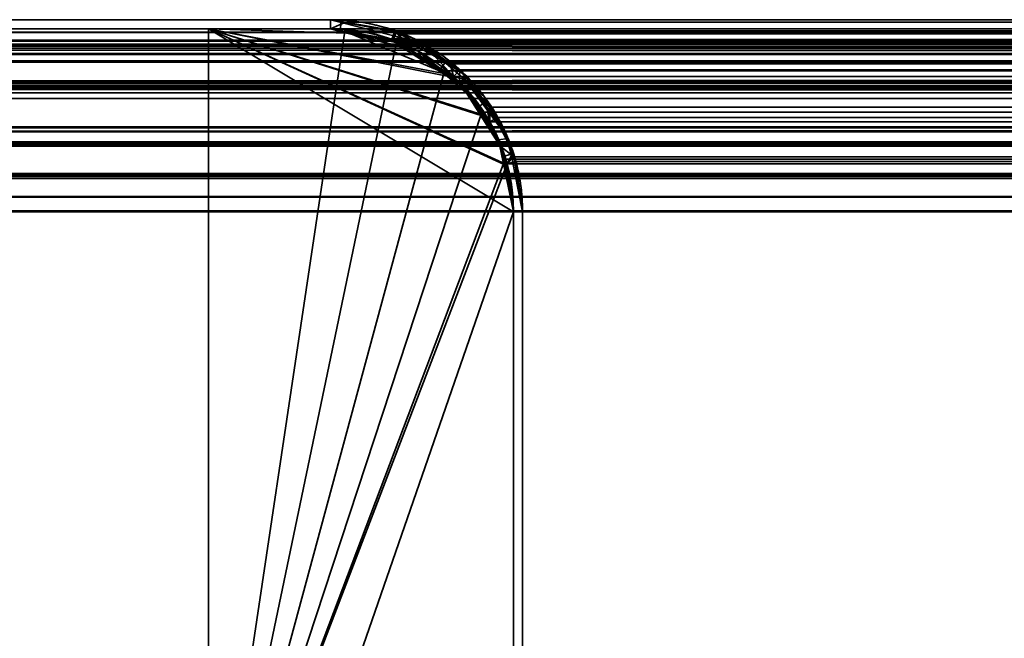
# Model space of a CAD drawing. Header units: millimetres. Extents: x -603 to 3703, y -121 to 193.
# Tile 907 of 1056: x 2481 to 2497, y 183 to 193. Entities that reach past the tile are written whole.
import ezdxf

# ---------------------------------------------------------------- set-up
doc = ezdxf.new("R2010")
doc.units = ezdxf.units.MM
doc.layers.add('151', color=7, linetype='Continuous', true_color=0xffffff)

# ---------------------------------------------------------------- blocks, each defined once
blk = doc.blocks.new('UG_SURFACE_156')
at = {"layer": '151', "color": 41, "linetype": 'Continuous', "lineweight": 35}
for points in [[(2433.85, 193.3, -5.75), (2483.85, 193.3, -5.75), (2483.85, 178.3, -5.75), (2433.85, 178.3, -5.75)], [(2483.85, 193.3, 2025.4), (2483.85, 193.3, -5.75), (2433.85, 193.3, -5.75), (2433.85, 193.3, 2075.4)], [(2483.85, 178.3, 2025.4), (2483.85, 193.3, 2025.4), (2433.85, 193.3, 2075.4), (2433.85, 178.3, 2075.4)], [(2483.85, 178.3, -5.75), (2483.85, 193.3, -5.75), (2483.85, 193.3, 2025.4), (2483.85, 178.3, 2025.4)]]:
    blk.add_3dface(points, dxfattribs=at)
blk = doc.blocks.new('UG_SURFACE_157')
at = {"layer": '151', "color": 7, "linetype": 'Continuous', "lineweight": 35}
for points in [[(2485.85, 193.45, 2023.4), (2485.85, 193.45, -5.75), (2431.85, 193.45, -5.75), (2431.85, 193.45, 2077.4)], [(2431.85, 193.45, -5.75), (2485.85, 193.45, -5.75), (2485.85, 193.3, -5.75), (2431.85, 193.3, -5.75)], [(2485.85, 193.45, 2023.4), (2431.85, 193.45, 2077.4), (2431.85, 193.3, 2077.4), (2485.85, 193.3, 2023.4)], [(2485.85, 193.45, 2023.4), (2486.929, 193.246, -5.75), (2486.022, 193.418, -5.75)], [(2486.929, 193.246, -5.75), (2485.85, 193.45, 2023.4), (2487, 193.156, 2022.25)], [(2486.022, 193.418, -5.75), (2485.85, 193.45, -5.75), (2485.85, 193.45, 2023.4)], [(2486.013, 193.269, -5.75), (2485.85, 193.3, -5.75), (2485.85, 193.45, -5.75), (2486.022, 193.418, -5.75)], [(2485.85, 193.3, 2023.4), (2486.857, 193.126, 2022.393), (2487, 193.156, 2022.25), (2485.85, 193.45, 2023.4)], [(2486.877, 193.103, -5.75), (2486.013, 193.269, -5.75), (2486.022, 193.418, -5.75), (2486.929, 193.246, -5.75)], [(2485.85, 193.3, 2023.4), (2431.85, 193.3, 2077.4), (2431.85, 193.3, -5.75), (2485.85, 193.3, -5.75)], [(2485.85, 193.3, -5.75), (2486.013, 193.269, -5.75), (2486.949, 193.071, 2022.301)], [(2486.949, 193.071, 2022.301), (2486.857, 193.126, 2022.393), (2485.85, 193.3, -5.75)], [(2486.857, 193.126, 2022.393), (2485.85, 193.3, 2023.4), (2485.85, 193.3, -5.75)], [(2486.949, 193.071, 2022.301), (2486.013, 193.269, -5.75), (2486.877, 193.103, -5.75)], [(2486.946, 193.09, -5.75), (2486.877, 193.103, -5.75), (2486.929, 193.246, -5.75), (2487, 193.233, -5.75)], [(2487, 193.156, 2022.25), (2487, 193.233, -5.75), (2486.929, 193.246, -5.75)], [(2487, 193.156, 2022.25), (2486.857, 193.126, 2022.393), (2486.949, 193.071, 2022.301)], [(2486.877, 193.103, -5.75), (2486.946, 193.09, -5.75), (2486.949, 193.071, 2022.301)], [(2486.952, 193.086, -5.75), (2486.946, 193.09, -5.75), (2487, 193.233, -5.75), (2487.008, 193.227, -5.75)], [(2486.946, 193.09, -5.75), (2486.952, 193.086, -5.75), (2486.949, 193.071, 2022.301)], [(2487.36, 193.064, 2021.889), (2487, 193.156, 2022.25), (2486.949, 193.071, 2022.301), (2487.87, 192.518, 2021.379)], [(2487.87, 192.518, 2021.379), (2486.949, 193.071, 2022.301), (2486.952, 193.086, -5.75)], [(2487.008, 193.227, -5.75), (2487.735, 192.751, -5.75), (2487.645, 192.634, -5.75), (2486.952, 193.086, -5.75)], [(2486.952, 193.086, -5.75), (2487.645, 192.634, -5.75), (2487.961, 192.404, 2021.289)], [(2487.961, 192.404, 2021.289), (2487.87, 192.518, 2021.379), (2486.952, 193.086, -5.75)], [(2487, 193.156, 2022.25), (2487.008, 193.227, -5.75), (2487, 193.233, -5.75)], [(2487.735, 192.751, -5.75), (2487.008, 193.227, -5.75), (2487, 193.156, 2022.25)], [(2487.735, 192.751, -5.75), (2487, 193.156, 2022.25), (2487.36, 193.064, 2021.889)], [(2487.36, 193.064, 2021.889), (2488.077, 192.527, -5.75), (2487.735, 192.751, -5.75)], [(2487.36, 193.064, 2021.889), (2488.051, 192.466, 2021.199), (2488.077, 192.527, -5.75)], [(2487.87, 192.518, 2021.379), (2488.051, 192.466, 2021.199), (2487.36, 193.064, 2021.889)], [(2487.971, 192.421, -5.75), (2487.645, 192.634, -5.75), (2487.735, 192.751, -5.75), (2488.077, 192.527, -5.75)], [(2487.645, 192.634, -5.75), (2487.971, 192.421, -5.75), (2487.961, 192.404, 2021.289)], [(2488.051, 192.466, 2021.199), (2487.87, 192.518, 2021.379), (2487.961, 192.404, 2021.289)], [(2487.961, 192.404, 2021.289), (2488.463, 191.773, 2020.787), (2488.372, 192.187, 2020.878), (2488.051, 192.466, 2021.199)], [(2488.077, 192.527, -5.75), (2488.372, 192.086, -5.75), (2488.254, 192.002, -5.75), (2487.971, 192.421, -5.75)], [(2488.372, 192.086, -5.75), (2488.077, 192.527, -5.75), (2488.051, 192.466, 2021.199)], [(2488.051, 192.466, 2021.199), (2488.763, 191.499, -5.75), (2488.372, 192.086, -5.75)], [(2488.763, 191.499, -5.75), (2488.051, 192.466, 2021.199), (2488.372, 192.187, 2020.878)], [(2488.463, 191.773, 2020.787), (2487.961, 192.404, 2021.289), (2487.971, 192.421, -5.75)], [(2487.971, 192.421, -5.75), (2488.254, 192.002, -5.75), (2488.621, 191.389, 2020.629)], [(2488.621, 191.389, 2020.629), (2488.463, 191.773, 2020.787), (2487.971, 192.421, -5.75)], [(2488.372, 192.187, 2020.878), (2488.771, 191.458, -5.75), (2488.763, 191.499, -5.75)], [(2488.372, 192.187, 2020.878), (2488.76, 191.44, 2020.49), (2488.771, 191.458, -5.75)], [(2488.76, 191.44, 2020.49), (2488.372, 192.187, 2020.878), (2488.463, 191.773, 2020.787), (2488.621, 191.389, 2020.629)], [(2488.605, 191.48, -5.75), (2488.254, 192.002, -5.75), (2488.372, 192.086, -5.75), (2488.763, 191.499, -5.75)], [(2488.254, 192.002, -5.75), (2488.605, 191.48, -5.75), (2488.621, 191.389, 2020.629)], [(2488.622, 191.401, -5.75), (2488.605, 191.48, -5.75), (2488.763, 191.499, -5.75), (2488.771, 191.458, -5.75)], [(2488.605, 191.48, -5.75), (2488.622, 191.401, -5.75), (2488.621, 191.389, 2020.629)], [(2488.621, 191.389, 2020.629), (2488.745, 191.085, 2020.504), (2488.844, 191.279, 2020.406), (2488.76, 191.44, 2020.49)], [(2488.745, 191.085, 2020.504), (2488.621, 191.389, 2020.629), (2488.622, 191.401, -5.75)], [(2488.771, 191.458, -5.75), (2488.813, 191.246, -5.75), (2488.664, 191.199, -5.75), (2488.622, 191.401, -5.75)], [(2488.622, 191.401, -5.75), (2488.664, 191.199, -5.75), (2488.85, 190.3, 2020.4)], [(2488.85, 190.3, 2020.4), (2488.745, 191.085, 2020.504), (2488.622, 191.401, -5.75)], [(2488.813, 191.246, -5.75), (2488.771, 191.458, -5.75), (2488.76, 191.44, 2020.49)], [(2488.813, 191.246, -5.75), (2488.76, 191.44, 2020.49), (2488.844, 191.279, 2020.406)], [(2488.85, 190.3, -5.75), (2488.664, 191.199, -5.75), (2488.813, 191.246, -5.75), (2489, 190.3, -5.75)], [(2488.664, 191.199, -5.75), (2488.85, 190.3, -5.75), (2488.85, 190.3, 2020.4)], [(2489, 190.3, 2020.25), (2488.844, 191.279, 2020.406), (2488.745, 191.085, 2020.504), (2488.85, 190.3, 2020.4)], [(2488.844, 191.279, 2020.406), (2489, 190.3, -5.75), (2488.813, 191.246, -5.75)], [(2488.844, 191.279, 2020.406), (2489, 190.3, 2020.25), (2489, 190.3, -5.75)], [(2489, 190.3, -5.75), (2489, 152.3, -5.75), (2488.85, 152.3, -5.75), (2488.85, 190.3, -5.75)], [(2488.85, 152.3, 2020.4), (2488.85, 190.3, 2020.4), (2488.85, 190.3, -5.75), (2488.85, 152.3, -5.75)], [(2488.85, 190.3, 2020.4), (2488.85, 152.3, 2020.4), (2489, 152.3, 2020.25), (2489, 190.3, 2020.25)], [(2489, 152.3, -5.75), (2489, 190.3, -5.75), (2489, 190.3, 2020.25), (2489, 152.3, 2020.25)]]:
    blk.add_3dface(points, dxfattribs=at)
blk = doc.blocks.new('UG_SURFACE_158')
at = {"layer": '151', "color": 14, "linetype": 'Continuous', "lineweight": 35}
for points in [[(2483.85, 193.3, -5.75), (2483.85, 178.3, -5.75), (2483.85, 178.3, 2025.4), (2483.85, 193.3, 2025.4)], [(2487.771, 192.555, -5.75), (2483.85, 193.3, -5.75), (2485.85, 193.3, -5.75), (2486.12, 193.246, -5.75)], [(2483.85, 193.3, -5.75), (2488.696, 191.073, -5.75), (2488.85, 190.3, -5.75)], [(2487.771, 192.555, -5.75), (2487.971, 192.421, -5.75), (2488.338, 191.873, -5.75), (2483.85, 193.3, -5.75)], [(2488.338, 191.873, -5.75), (2488.622, 191.448, -5.75), (2488.696, 191.073, -5.75), (2483.85, 193.3, -5.75)], [(2488.85, 190.3, -5.75), (2484.7, 178.3, -5.75), (2483.85, 178.3, -5.75), (2483.85, 193.3, -5.75)], [(2483.85, 193.3, 2025.4), (2487.763, 192.521, 2021.487), (2487.012, 193.003, 2022.238), (2486.121, 193.231, 2023.129)], [(2483.85, 193.3, 2025.4), (2488.364, 191.882, 2020.886), (2488.252, 192.097, 2020.998), (2487.763, 192.521, 2021.487)], [(2483.85, 193.3, 2025.4), (2488.726, 191.077, 2020.524), (2488.702, 191.232, 2020.548), (2488.364, 191.882, 2020.886)], [(2483.85, 193.3, 2025.4), (2483.85, 178.3, 2025.4), (2484.7, 178.3, 2024.55), (2488.85, 190.3, 2020.4)], [(2488.85, 190.3, 2020.4), (2488.726, 191.077, 2020.524), (2483.85, 193.3, 2025.4)], [(2486.121, 193.231, 2023.129), (2485.85, 193.3, 2023.4), (2483.85, 193.3, 2025.4)], [(2485.85, 193.3, 2023.4), (2485.85, 193.3, -5.75), (2483.85, 193.3, -5.75), (2483.85, 193.3, 2025.4)], [(2485.85, 193.3, -5.75), (2485.85, 193.3, 2023.4), (2486.121, 193.231, 2023.129)], [(2486.121, 193.231, 2023.129), (2486.12, 193.246, -5.75), (2485.85, 193.3, -5.75)], [(2486.12, 193.246, -5.75), (2486.998, 193.072, -5.75), (2487.017, 193.059, -5.75)], [(2487.017, 193.059, -5.75), (2487.771, 192.555, -5.75), (2486.12, 193.246, -5.75)], [(2486.12, 193.246, -5.75), (2486.121, 193.231, 2023.129), (2487.012, 193.003, 2022.238)], [(2487.012, 193.003, 2022.238), (2486.998, 193.072, -5.75), (2486.12, 193.246, -5.75)], [(2487.012, 193.003, 2022.238), (2487.017, 193.059, -5.75), (2486.998, 193.072, -5.75)], [(2487.017, 193.059, -5.75), (2487.012, 193.003, 2022.238), (2487.289, 192.933, 2021.961)], [(2487.763, 192.521, 2021.487), (2487.289, 192.933, 2021.961), (2487.012, 193.003, 2022.238)], [(2487.289, 192.933, 2021.961), (2487.771, 192.555, -5.75), (2487.017, 193.059, -5.75)], [(2487.289, 192.933, 2021.961), (2487.763, 192.521, 2021.487), (2487.771, 192.555, -5.75)], [(2487.971, 192.421, -5.75), (2487.771, 192.555, -5.75), (2487.763, 192.521, 2021.487)], [(2487.971, 192.421, -5.75), (2487.763, 192.521, 2021.487), (2488.252, 192.097, 2020.998)], [(2488.252, 192.097, 2020.998), (2488.338, 191.873, -5.75), (2487.971, 192.421, -5.75)], [(2488.252, 192.097, 2020.998), (2488.364, 191.882, 2020.886), (2488.338, 191.873, -5.75)], [(2488.622, 191.448, -5.75), (2488.338, 191.873, -5.75), (2488.364, 191.882, 2020.886)], [(2488.622, 191.448, -5.75), (2488.364, 191.882, 2020.886), (2488.702, 191.232, 2020.548)], [(2488.702, 191.232, 2020.548), (2488.696, 191.073, -5.75), (2488.622, 191.448, -5.75)], [(2488.702, 191.232, 2020.548), (2488.726, 191.077, 2020.524), (2488.696, 191.073, -5.75)], [(2488.696, 191.073, -5.75), (2488.726, 191.077, 2020.524), (2488.85, 190.3, 2020.4)], [(2488.85, 190.3, 2020.4), (2488.85, 190.3, -5.75), (2488.696, 191.073, -5.75)], [(2484.7, 178.3, -5.75), (2488.85, 190.3, -5.75), (2488.85, 152.15, -5.75)], [(2488.85, 152.15, 2020.4), (2488.85, 190.3, 2020.4), (2484.7, 178.3, 2024.55)], [(2488.85, 152.15, -5.75), (2488.85, 190.3, -5.75), (2488.85, 190.3, 2020.4), (2488.85, 152.15, 2020.4)]]:
    blk.add_3dface(points, dxfattribs=at)
blk = doc.blocks.new('UG_SURFACE_159')
at = {"layer": '151', "color": 7, "linetype": 'Continuous', "lineweight": 35}
for points in [[(2430.95, 193.234, 2078.3), (3569.057, 193.293, 2078.307), (3568.15, 193.45, 2077.4)], [(3568.15, 193.45, 2077.4), (2431.85, 193.45, 2077.4), (2430.95, 193.234, 2078.3)], [(3568.15, 193.45, 2077.4), (3514.15, 193.45, 2023.4), (2485.85, 193.45, 2023.4), (2431.85, 193.45, 2077.4)], [(2485.85, 193.3, 2023.4), (2431.85, 193.3, 2077.4), (2431.85, 193.45, 2077.4), (2485.85, 193.45, 2023.4)], [(2486.098, 193.407, 2023.152), (2485.85, 193.45, 2023.4), (3514.15, 193.45, 2023.4)], [(2485.85, 193.3, 2023.4), (2485.85, 193.45, 2023.4), (2486.098, 193.407, 2023.152)], [(2486.098, 193.407, 2023.152), (2486.908, 193.267, 2022.342), (2486.857, 193.126, 2022.393), (2485.85, 193.3, 2023.4)], [(3514.15, 193.45, 2023.4), (3513.905, 193.391, 2023.155), (2486.098, 193.407, 2023.152)], [(2486.908, 193.267, 2022.342), (2486.098, 193.407, 2023.152), (3513.905, 193.391, 2023.155)], [(2430.12, 192.878, 2079.13), (3569.879, 192.864, 2079.129), (3569.208, 193.267, 2078.458)], [(2430.422, 193.108, 2078.828), (2430.12, 192.878, 2079.13), (3569.208, 193.267, 2078.458)], [(2430.422, 193.108, 2078.828), (3569.208, 193.267, 2078.458), (3569.057, 193.293, 2078.307)], [(3569.057, 193.293, 2078.307), (2430.95, 193.234, 2078.3), (2430.422, 193.108, 2078.828)], [(2430.752, 193.037, 2078.498), (2431.85, 193.3, 2077.4), (3568.15, 193.3, 2077.4)], [(3568.15, 193.3, 2077.4), (3569.157, 193.126, 2078.407), (2430.752, 193.037, 2078.498)], [(3568.15, 193.3, 2077.4), (2431.85, 193.3, 2077.4), (2485.85, 193.3, 2023.4), (3514.15, 193.3, 2023.4)], [(3514.15, 193.3, 2023.4), (2485.85, 193.3, 2023.4), (2486.857, 193.126, 2022.393)], [(2486.857, 193.126, 2022.393), (3513.052, 193.037, 2022.302), (3514.15, 193.3, 2023.4)], [(2486.949, 193.07, 2022.3), (2486.857, 193.126, 2022.393), (2486.908, 193.267, 2022.342), (2486.988, 193.219, 2022.262)], [(2486.908, 193.267, 2022.342), (3513.905, 193.391, 2023.155), (3513.014, 193.178, 2022.264)], [(3513.014, 193.178, 2022.264), (2486.988, 193.219, 2022.262), (2486.908, 193.267, 2022.342)], [(3569.157, 193.126, 2078.407), (3569.249, 193.07, 2078.5), (2430.752, 193.037, 2078.498)], [(2486.857, 193.126, 2022.393), (2486.949, 193.07, 2022.3), (3513.052, 193.037, 2022.302)], [(2486.988, 193.219, 2022.262), (2487.813, 192.723, 2021.436), (2487.87, 192.518, 2021.379), (2486.949, 193.07, 2022.3)], [(2486.988, 193.219, 2022.262), (3513.014, 193.178, 2022.264), (3512.722, 193.108, 2021.972)], [(3512.722, 193.108, 2021.972), (2487.813, 192.723, 2021.436), (2486.988, 193.219, 2022.262)], [(3512.722, 193.108, 2021.972), (3512.194, 192.707, 2021.444), (2487.813, 192.723, 2021.436)], [(3570.262, 192.403, 2079.512), (2429.735, 192.401, 2079.515), (2430.49, 192.974, 2078.76)], [(3570.171, 192.518, 2079.421), (2430.49, 192.974, 2078.76), (2430.752, 193.037, 2078.498)], [(3570.171, 192.518, 2079.421), (3570.262, 192.403, 2079.512), (2430.49, 192.974, 2078.76)], [(2430.752, 193.037, 2078.498), (3569.249, 193.07, 2078.5), (3570.171, 192.518, 2079.421)], [(3512.79, 192.974, 2022.04), (2486.949, 193.07, 2022.3), (2487.87, 192.518, 2021.379)], [(3512.79, 192.974, 2022.04), (3513.052, 193.037, 2022.302), (2486.949, 193.07, 2022.3)], [(2487.87, 192.518, 2021.379), (3512.035, 192.401, 2021.285), (3512.79, 192.974, 2022.04)], [(3569.879, 192.864, 2079.129), (2430.12, 192.878, 2079.13), (2429.529, 192.43, 2079.721)], [(2429.529, 192.43, 2079.721), (3570.271, 192.628, 2079.522), (3569.879, 192.864, 2079.129)], [(2429.529, 192.43, 2079.721), (3570.586, 192.233, 2079.836), (3570.271, 192.628, 2079.522)], [(2487.972, 192.628, 2021.278), (2487.813, 192.723, 2021.436), (3512.194, 192.707, 2021.444)], [(2487.813, 192.723, 2021.436), (2487.972, 192.628, 2021.278), (2487.87, 192.518, 2021.379)], [(2487.962, 192.403, 2021.288), (2487.87, 192.518, 2021.379), (2487.972, 192.628, 2021.278)], [(2487.972, 192.628, 2021.278), (2488.459, 192.017, 2020.791), (2488.463, 191.773, 2020.787), (2487.962, 192.403, 2021.288)], [(2487.972, 192.628, 2021.278), (3512.194, 192.707, 2021.444), (3511.829, 192.43, 2021.079)], [(3511.829, 192.43, 2021.079), (2488.459, 192.017, 2020.791), (2487.972, 192.628, 2021.278)], [(2487.87, 192.518, 2021.379), (2487.962, 192.403, 2021.288), (3512.035, 192.401, 2021.285)], [(2429.146, 191.599, 2080.104), (2429.64, 192.329, 2079.61), (3570.764, 191.773, 2080.014)], [(2429.529, 192.43, 2079.721), (2429.407, 192.25, 2079.843), (3570.586, 192.233, 2079.836)], [(3570.764, 191.773, 2080.014), (2429.64, 192.329, 2079.61), (2429.735, 192.401, 2079.515)], [(2429.735, 192.401, 2079.515), (3570.262, 192.403, 2079.512), (3570.764, 191.773, 2080.014)], [(2487.962, 192.403, 2021.288), (3511.446, 191.599, 2020.696), (3511.94, 192.329, 2021.19)], [(3511.446, 191.599, 2020.696), (2487.962, 192.403, 2021.288), (2488.463, 191.773, 2020.787)], [(3511.94, 192.329, 2021.19), (3512.035, 192.401, 2021.285), (2487.962, 192.403, 2021.288)], [(3511.829, 192.43, 2021.079), (3511.547, 192.013, 2020.797), (2488.459, 192.017, 2020.791)], [(3570.586, 192.233, 2079.836), (2429.407, 192.25, 2079.843), (2429.011, 191.664, 2080.239)], [(2429.011, 191.664, 2080.239), (3570.894, 191.847, 2080.144), (3570.586, 192.233, 2079.836)], [(2488.594, 191.847, 2020.656), (2488.459, 192.017, 2020.791), (3511.547, 192.013, 2020.797)], [(2488.459, 192.017, 2020.791), (2488.594, 191.847, 2020.656), (2488.463, 191.773, 2020.787)], [(2488.594, 191.847, 2020.656), (3511.547, 192.013, 2020.797), (3511.311, 191.664, 2020.561)], [(2428.933, 191.429, 2080.317), (3571.067, 191.425, 2080.317), (3570.894, 191.847, 2080.144)], [(2429.011, 191.664, 2080.239), (2428.933, 191.429, 2080.317), (3570.894, 191.847, 2080.144)], [(2488.622, 191.387, 2020.628), (2488.463, 191.773, 2020.787), (2488.594, 191.847, 2020.656), (2488.858, 191.202, 2020.392)], [(3511.311, 191.664, 2020.561), (2488.858, 191.202, 2020.392), (2488.594, 191.847, 2020.656)], [(3570.764, 191.773, 2080.014), (2429.077, 191.392, 2080.173), (2429.146, 191.599, 2080.104)], [(3570.764, 191.773, 2080.014), (3570.922, 191.387, 2080.172), (2429.077, 191.392, 2080.173)], [(2488.463, 191.773, 2020.787), (3511.377, 191.391, 2020.627), (3511.446, 191.599, 2020.696)], [(2488.463, 191.773, 2020.787), (2488.622, 191.387, 2020.628), (3511.377, 191.391, 2020.627)], [(3511.311, 191.664, 2020.561), (3511.155, 191.194, 2020.405), (2488.858, 191.202, 2020.392)], [(3571.067, 191.425, 2080.317), (2428.933, 191.429, 2080.317), (2428.758, 190.9, 2080.492)], [(2428.758, 190.9, 2080.492), (3571.19, 191.124, 2080.44), (3571.067, 191.425, 2080.317)], [(2428.905, 190.871, 2080.345), (2429.077, 191.392, 2080.173), (3570.922, 191.387, 2080.172)], [(3570.922, 191.387, 2080.172), (3571.045, 191.085, 2080.296), (2428.905, 190.871, 2080.345)], [(3511.205, 190.871, 2020.455), (3511.377, 191.391, 2020.627), (2488.622, 191.387, 2020.628)], [(3511.205, 190.871, 2020.455), (2488.622, 191.387, 2020.628), (2488.745, 191.085, 2020.504)], [(2488.858, 191.202, 2020.392), (2488.745, 191.085, 2020.504), (2488.622, 191.387, 2020.628)], [(2488.858, 191.202, 2020.392), (2488.89, 191.124, 2020.36), (2488.745, 191.085, 2020.504)], [(2488.89, 191.124, 2020.36), (2488.858, 191.202, 2020.392), (3511.155, 191.194, 2020.405)], [(2488.89, 191.124, 2020.36), (3511.155, 191.194, 2020.405), (3511.058, 190.9, 2020.308)], [(2428.758, 190.9, 2080.492), (3571.267, 190.545, 2080.518), (3571.19, 191.124, 2080.44)], [(3571.045, 191.085, 2080.296), (3571.15, 190.3, 2080.4), (2428.905, 190.871, 2080.345)], [(2488.85, 190.3, 2020.4), (2488.745, 191.085, 2020.504), (2488.89, 191.124, 2020.36), (2489, 190.3, 2020.25)], [(2488.745, 191.085, 2020.504), (3511.15, 190.3, 2020.4), (3511.205, 190.871, 2020.455)], [(2488.745, 191.085, 2020.504), (2488.85, 190.3, 2020.4), (3511.15, 190.3, 2020.4)], [(3511.058, 190.9, 2020.308), (2489, 190.3, 2020.25), (2488.89, 191.124, 2020.36)], [(2428.758, 190.9, 2080.492), (2428.724, 190.548, 2080.526), (3571.267, 190.545, 2080.518)], [(3571.15, 190.3, 2080.4), (2428.85, 190.3, 2080.4), (2428.905, 190.871, 2080.345)], [(3511.058, 190.9, 2020.308), (3511, 190.3, 2020.25), (2489, 190.3, 2020.25)], [(3571.267, 190.545, 2080.518), (2428.724, 190.548, 2080.526), (2428.7, 190.3, 2080.55)], [(2428.7, 190.3, 2080.55), (3571.3, 190.3, 2080.55), (3571.267, 190.545, 2080.518)], [(2428.7, 190.3, 2080.55), (2428.7, 174.45, 2080.55), (3571.3, 174.45, 2080.55), (3571.3, 190.3, 2080.55)], [(3571.15, 190.3, 2080.4), (3571.15, 174.45, 2080.4), (2428.85, 174.45, 2080.4), (2428.85, 190.3, 2080.4)], [(3511.15, 152.3, 2020.4), (3511.15, 190.3, 2020.4), (2488.85, 190.3, 2020.4), (2488.85, 152.3, 2020.4)], [(2489, 190.3, 2020.25), (2489, 152.3, 2020.25), (2488.85, 152.3, 2020.4), (2488.85, 190.3, 2020.4)], [(2489, 152.3, 2020.25), (2489, 190.3, 2020.25), (3511, 190.3, 2020.25), (3511, 152.3, 2020.25)]]:
    blk.add_3dface(points, dxfattribs=at)
blk = doc.blocks.new('UG_SURFACE_160')
at = {"layer": '151', "color": 14, "linetype": 'Continuous', "lineweight": 35}
for points in [[(2483.85, 193.3, 2025.4), (2483.85, 178.3, 2025.4), (3516.15, 178.3, 2025.4), (3516.15, 193.3, 2025.4)], [(2483.85, 178.3, 2025.4), (2483.85, 193.3, 2025.4), (2485.85, 193.3, 2023.4), (2486.086, 193.259, 2023.164)], [(3516.15, 193.3, 2025.4), (3514.15, 193.3, 2023.4), (2485.85, 193.3, 2023.4), (2483.85, 193.3, 2025.4)], [(2486.086, 193.259, 2023.164), (2486.857, 193.126, 2022.393), (2486.934, 193.08, 2022.316), (2483.85, 178.3, 2025.4)], [(2486.086, 193.259, 2023.164), (2485.85, 193.3, 2023.4), (3514.15, 193.3, 2023.4)], [(3514.15, 193.3, 2023.4), (3513.917, 193.244, 2023.167), (2486.086, 193.259, 2023.164)], [(2486.857, 193.126, 2022.393), (2486.086, 193.259, 2023.164), (3513.917, 193.244, 2023.167)], [(2486.857, 193.126, 2022.393), (3513.917, 193.244, 2023.167), (3513.068, 193.041, 2022.318)], [(2483.85, 178.3, 2025.4), (2486.934, 193.08, 2022.316), (2487.72, 192.608, 2021.53)], [(3513.068, 193.041, 2022.318), (2486.934, 193.08, 2022.316), (2486.857, 193.126, 2022.393)], [(2486.934, 193.08, 2022.316), (3513.068, 193.041, 2022.318), (3512.79, 192.974, 2022.04)], [(3512.79, 192.974, 2022.04), (2487.72, 192.608, 2021.53), (2486.934, 193.08, 2022.316)], [(3512.79, 192.974, 2022.04), (3512.287, 192.592, 2021.537), (2487.72, 192.608, 2021.53)], [(2487.72, 192.608, 2021.53), (2487.87, 192.518, 2021.379), (2488.334, 191.935, 2020.916), (2483.85, 178.3, 2025.4)], [(2487.87, 192.518, 2021.379), (2487.72, 192.608, 2021.53), (3512.287, 192.592, 2021.537)], [(2487.87, 192.518, 2021.379), (3512.287, 192.592, 2021.537), (3511.94, 192.329, 2021.19)], [(3511.94, 192.329, 2021.19), (2488.334, 191.935, 2020.916), (2487.87, 192.518, 2021.379)], [(3511.94, 192.329, 2021.19), (3511.671, 191.931, 2020.921), (2488.334, 191.935, 2020.916)], [(2488.334, 191.935, 2020.916), (2488.463, 191.773, 2020.787), (2488.715, 191.159, 2020.535), (2483.85, 178.3, 2025.4)], [(2488.463, 191.773, 2020.787), (2488.334, 191.935, 2020.916), (3511.671, 191.931, 2020.921)], [(2488.463, 191.773, 2020.787), (3511.671, 191.931, 2020.921), (3511.446, 191.599, 2020.696)], [(3511.446, 191.599, 2020.696), (2488.715, 191.159, 2020.535), (2488.463, 191.773, 2020.787)], [(3511.446, 191.599, 2020.696), (3511.298, 191.151, 2020.548), (2488.715, 191.159, 2020.535)], [(2483.85, 178.3, 2025.4), (2488.715, 191.159, 2020.535), (2488.745, 191.085, 2020.504)], [(2488.745, 191.085, 2020.504), (2488.715, 191.159, 2020.535), (3511.298, 191.151, 2020.548)], [(2488.745, 191.085, 2020.504), (3511.298, 191.151, 2020.548), (3511.205, 190.871, 2020.455)], [(2488.745, 191.085, 2020.504), (2488.85, 190.3, 2020.4), (2484.7, 178.3, 2024.55), (2483.85, 178.3, 2025.4)], [(3511.205, 190.871, 2020.455), (2488.85, 190.3, 2020.4), (2488.745, 191.085, 2020.504)], [(3511.205, 190.871, 2020.455), (3511.15, 190.3, 2020.4), (2488.85, 190.3, 2020.4)], [(2484.7, 178.3, 2024.55), (2488.85, 190.3, 2020.4), (2488.85, 152.15, 2020.4)], [(2488.85, 152.15, 2020.4), (2488.85, 190.3, 2020.4), (3511.15, 190.3, 2020.4), (3511.15, 152.15, 2020.4)]]:
    blk.add_3dface(points, dxfattribs=at)
blk = doc.blocks.new('UG_SURFACE_161')
at = {"layer": '151', "color": 14, "linetype": 'Continuous', "lineweight": 35}
for points in [[(2430.993, 193.095, 2078.257), (3569.014, 193.151, 2078.264), (3568.15, 193.3, 2077.4)], [(3568.15, 193.3, 2077.4), (2431.85, 193.3, 2077.4), (2430.993, 193.095, 2078.257)], [(3568.15, 193.3, 2077.4), (3566.15, 193.3, 2075.4), (2433.85, 193.3, 2075.4), (2431.85, 193.3, 2077.4)], [(3566.15, 174.45, 2075.4), (2433.85, 174.45, 2075.4), (2433.85, 193.3, 2075.4), (3566.15, 193.3, 2075.4)], [(2430.202, 192.756, 2079.047), (3569.797, 192.742, 2079.047), (3569.157, 193.126, 2078.407)], [(2430.49, 192.974, 2078.76), (2430.202, 192.756, 2079.047), (3569.157, 193.126, 2078.407)], [(2430.49, 192.974, 2078.76), (3569.157, 193.126, 2078.407), (3569.014, 193.151, 2078.264)], [(3569.014, 193.151, 2078.264), (2430.993, 193.095, 2078.257), (2430.49, 192.974, 2078.76)], [(3569.797, 192.742, 2079.047), (2430.202, 192.756, 2079.047), (2429.64, 192.329, 2079.61)], [(2429.64, 192.329, 2079.61), (3570.171, 192.518, 2079.421), (3569.797, 192.742, 2079.047)], [(2429.64, 192.329, 2079.61), (3570.47, 192.141, 2079.72), (3570.171, 192.518, 2079.421)], [(2429.64, 192.329, 2079.61), (2429.524, 192.157, 2079.726), (3570.47, 192.141, 2079.72)], [(3570.47, 192.141, 2079.72), (2429.524, 192.157, 2079.726), (2429.146, 191.599, 2080.104)], [(2429.146, 191.599, 2080.104), (3570.764, 191.773, 2080.014), (3570.47, 192.141, 2079.72)], [(2429.072, 191.375, 2080.178), (3570.928, 191.372, 2080.178), (3570.764, 191.773, 2080.014)], [(2429.146, 191.599, 2080.104), (2429.072, 191.375, 2080.178), (3570.764, 191.773, 2080.014)], [(3570.928, 191.372, 2080.178), (2429.072, 191.375, 2080.178), (2428.905, 190.871, 2080.345)], [(2428.905, 190.871, 2080.345), (3571.045, 191.085, 2080.296), (3570.928, 191.372, 2080.178)], [(2428.905, 190.871, 2080.345), (3571.119, 190.533, 2080.369), (3571.045, 191.085, 2080.296)], [(2428.905, 190.871, 2080.345), (2428.873, 190.536, 2080.377), (3571.119, 190.533, 2080.369)], [(3571.119, 190.533, 2080.369), (2428.873, 190.536, 2080.377), (2428.85, 190.3, 2080.4)], [(2428.85, 190.3, 2080.4), (3571.15, 190.3, 2080.4), (3571.119, 190.533, 2080.369)], [(2428.85, 190.3, 2080.4), (2428.85, 174.45, 2080.4), (3571.15, 174.45, 2080.4), (3571.15, 190.3, 2080.4)]]:
    blk.add_3dface(points, dxfattribs=at)
blk = doc.blocks.new('UG_SURFACE_162')
at = {"layer": '151', "color": 41, "linetype": 'Continuous', "lineweight": 35}
for points in [[(2433.85, 178.3, 2075.4), (2433.85, 193.3, 2075.4), (2483.85, 193.3, 2025.4), (2483.85, 178.3, 2025.4)], [(2433.85, 193.3, 2075.4), (2433.85, 178.3, 2075.4), (3566.15, 178.3, 2075.4), (3566.15, 193.3, 2075.4)], [(3566.15, 193.3, 2075.4), (3516.15, 193.3, 2025.4), (2483.85, 193.3, 2025.4), (2433.85, 193.3, 2075.4)], [(2483.85, 178.3, 2025.4), (2483.85, 193.3, 2025.4), (3516.15, 193.3, 2025.4), (3516.15, 178.3, 2025.4)]]:
    blk.add_3dface(points, dxfattribs=at)

msp = doc.modelspace()

# ---------------------------------------------------------------- linework, layer by layer
at = {"layer": '151', "color": 7, "linetype": 'Continuous', "lineweight": 35}
for p, q in [((2431.85, 193.45, 2077.4), (2485.85, 193.45, 2023.4)), ((2431.85, 193.45, 2077.4), (3568.15, 193.45, 2077.4)), ((2431.85, 193.45, -5.75), (2485.85, 193.45, -5.75)), ((2485.85, 193.45, 2023.4), (2431.85, 193.45, 2077.4)), ((2485.85, 193.45, -5.75), (2485.85, 193.45, 2023.4)), ((2485.85, 193.45, 2023.4), (3514.15, 193.45, 2023.4)), ((2431.85, 193.3, -5.75), (2485.85, 193.3, -5.75)), ((2485.85, 193.3, 2023.4), (2431.85, 193.3, 2077.4)), ((2431.85, 193.3, 2077.4), (2485.85, 193.3, 2023.4)), ((2485.85, 193.3, 2023.4), (3514.15, 193.3, 2023.4)), ((2485.85, 193.3, -5.75), (2485.85, 193.3, 2023.4)), ((2428.7, 190.3, 2080.55), (3571.3, 190.3, 2080.55)), ((2428.85, 190.3, 2080.4), (3571.15, 190.3, 2080.4)), ((2488.85, 190.3, 2020.4), (2488.85, 152.3, 2020.4)), ((2488.85, 190.3, -5.75), (2488.85, 152.3, -5.75)), ((2488.85, 190.3, 2020.4), (2488.85, 152.3, 2020.4)), ((2489, 190.3, 2020.25), (2489, 152.3, 2020.25)), ((2489, 190.3, 2020.25), (2489, 152.3, 2020.25)), ((2489, 190.3, -5.75), (2489, 152.3, -5.75)), ((2489, 190.3, -5.75), (2489, 190.3, 2020.25)), ((2489, 190.3, 2020.25), (3511, 190.3, 2020.25))]:
    msp.add_line(p, q, dxfattribs=at)
at = {"layer": '151', "color": 14, "linetype": 'Continuous', "lineweight": 35}
for p, q in [((2431.85, 193.3, 2077.4), (3568.15, 193.3, 2077.4)), ((2433.85, 193.3, 2075.4), (3566.15, 193.3, 2075.4)), ((2485.85, 193.3, 2023.4), (2483.85, 193.3, 2025.4)), ((2483.85, 193.3, -5.75), (2485.85, 193.3, -5.75)), ((2483.85, 193.3, 2025.4), (2485.85, 193.3, 2023.4)), ((2483.85, 178.3, 2025.4), (2483.85, 193.3, 2025.4)), ((2483.85, 178.3, -5.75), (2483.85, 193.3, -5.75)), ((2483.85, 193.3, 2025.4), (3516.15, 193.3, 2025.4)), ((2483.85, 193.3, -5.75), (2483.85, 193.3, 2025.4)), ((2483.85, 178.3, 2025.4), (2483.85, 193.3, 2025.4)), ((2485.85, 193.3, -5.75), (2485.85, 193.3, 2023.4)), ((2485.85, 193.3, 2023.4), (3514.15, 193.3, 2023.4)), ((2428.85, 190.3, 2080.4), (3571.15, 190.3, 2080.4)), ((2488.85, 190.3, -5.75), (2488.85, 190.3, 2020.4)), ((2488.85, 190.3, -5.75), (2488.85, 152.15, -5.75)), ((2488.85, 190.3, 2020.4), (2488.85, 152.15, 2020.4)), ((2488.85, 190.3, 2020.4), (3511.15, 190.3, 2020.4)), ((2488.85, 190.3, 2020.4), (2488.85, 152.15, 2020.4))]:
    msp.add_line(p, q, dxfattribs=at)
at = {"layer": '151', "color": 41, "linetype": 'Continuous', "lineweight": 35}
for p, q in [((2433.85, 193.3, -5.75), (2483.85, 193.3, -5.75)), ((2483.85, 193.3, 2025.4), (2433.85, 193.3, 2075.4)), ((2433.85, 193.3, 2075.4), (3566.15, 193.3, 2075.4)), ((2433.85, 193.3, 2075.4), (2483.85, 193.3, 2025.4)), ((2483.85, 193.3, 2025.4), (2483.85, 178.3, 2025.4)), ((2483.85, 193.3, 2025.4), (2483.85, 178.3, 2025.4)), ((2483.85, 193.3, -5.75), (2483.85, 193.3, 2025.4)), ((2483.85, 193.3, -5.75), (2483.85, 178.3, -5.75)), ((2483.85, 193.3, 2025.4), (3516.15, 193.3, 2025.4))]:
    msp.add_line(p, q, dxfattribs=at)
at = {"layer": '151', "color": 14, "linetype": 'Continuous', "lineweight": 35}
msp.add_arc((2485.85, 190.3, -5.75), 3, 360, 90, dxfattribs=at)
at = {"layer": '151', "color": 7, "linetype": 'Continuous', "lineweight": 35}
for points, degree in [([(2485.85, 193.3, -5.75), (2485.85, 193.45, -5.75)], 1), ([(2431.85, 193.3, 2077.4), (2810.617, 193.3, 2077.4), (3189.383, 193.3, 2077.4), (3568.15, 193.3, 2077.4)], 3), ([(2488.85, 190.3, 2020.4), (2829.617, 190.3, 2020.4), (3170.383, 190.3, 2020.4), (3511.15, 190.3, 2020.4)], 3), ([(2488.85, 190.3, -5.75), (2488.85, 190.3, 669.633), (2488.85, 190.3, 1345.017), (2488.85, 190.3, 2020.4)], 3), ([(2488.85, 190.3, -5.75), (2489, 190.3, -5.75)], 1)]:
    msp.add_open_spline(points, degree=degree, dxfattribs=at)
for points, knots in [([(2489, 190.3, 2020.25), (2489, 190.808, 2020.25), (2488.873, 191.296, 2020.377), (2488.463, 192.118, 2020.787), (2488.187, 192.45, 2021.063), (2487.271, 193.222, 2021.979), (2486.562, 193.45, 2022.688), (2485.85, 193.45, 2023.4)], [0, 0, 0, 0, 0.25, 0.25, 0.5, 0.5, 1, 1, 1, 1]), ([(2488.85, 190.3, -5.75), (2488.85, 191.088, -5.75), (2488.527, 191.866, -5.75), (2487.416, 192.977, -5.75), (2486.638, 193.3, -5.75), (2485.85, 193.3, -5.75)], [0, 0, 0, 0, 0.5, 0.5, 1, 1, 1, 1]), ([(2488.85, 190.3, 2020.4), (2488.85, 190.784, 2020.4), (2488.729, 191.249, 2020.521), (2488.338, 192.032, 2020.912), (2488.076, 192.347, 2021.174), (2487.204, 193.083, 2022.046), (2486.528, 193.3, 2022.722), (2485.85, 193.3, 2023.4)], [0, 0, 0, 0, 0.25, 0.25, 0.5, 0.5, 1, 1, 1, 1]), ([(2488.85, 190.3, 2020.4), (2488.85, 190.784, 2020.4), (2488.729, 191.249, 2020.521), (2488.338, 192.032, 2020.912), (2488.076, 192.347, 2021.174), (2487.204, 193.083, 2022.046), (2486.528, 193.3, 2022.722), (2485.85, 193.3, 2023.4)], [0, 0, 0, 0, 0.25, 0.25, 0.5, 0.5, 1, 1, 1, 1])]:
    msp.add_open_spline(points, degree=3, knots=knots, dxfattribs=at)
for points in [[(2489, 190.3, -5.75), (2489, 193.45, -5.75), (2485.85, 193.45, -5.75)], [(2489, 190.3, 2020.25), (2489, 193.45, 2020.25), (2485.85, 193.45, 2023.4)]]:
    msp.add_rational_spline(points, [1, 0.707106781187, 1], degree=2, dxfattribs=at)
at = {"layer": '151', "color": 14, "linetype": 'Continuous', "lineweight": 35}
msp.add_rational_spline([(2488.85, 190.3, 2020.4), (2488.85, 193.3, 2020.4), (2485.85, 193.3, 2023.4)], [1, 0.707106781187, 1], degree=2, dxfattribs=at)
msp.add_open_spline([(2488.85, 190.3, 2020.4), (2488.85, 190.784, 2020.4), (2488.729, 191.249, 2020.521), (2488.338, 192.032, 2020.912), (2488.076, 192.347, 2021.174), (2487.204, 193.083, 2022.046), (2486.528, 193.3, 2022.722), (2485.85, 193.3, 2023.4)], degree=3, knots=[0, 0, 0, 0, 0.25, 0.25, 0.5, 0.5, 1, 1, 1, 1], dxfattribs=at)

# ---------------------------------------------------------------- block references
at = {"layer": '151', "color": 7, "linetype": 'Continuous', "lineweight": 35}
for name in ['UG_SURFACE_157', 'UG_SURFACE_159']:
    msp.add_blockref(name, (0, 0), dxfattribs=at)
at = {"layer": '151', "color": 14, "linetype": 'Continuous', "lineweight": 35}
for name in ['UG_SURFACE_161', 'UG_SURFACE_158', 'UG_SURFACE_160']:
    msp.add_blockref(name, (0, 0), dxfattribs=at)
at = {"layer": '151', "color": 41, "linetype": 'Continuous', "lineweight": 35}
for name in ['UG_SURFACE_156', 'UG_SURFACE_162']:
    msp.add_blockref(name, (0, 0), dxfattribs=at)

doc.saveas('drawing.dxf')
